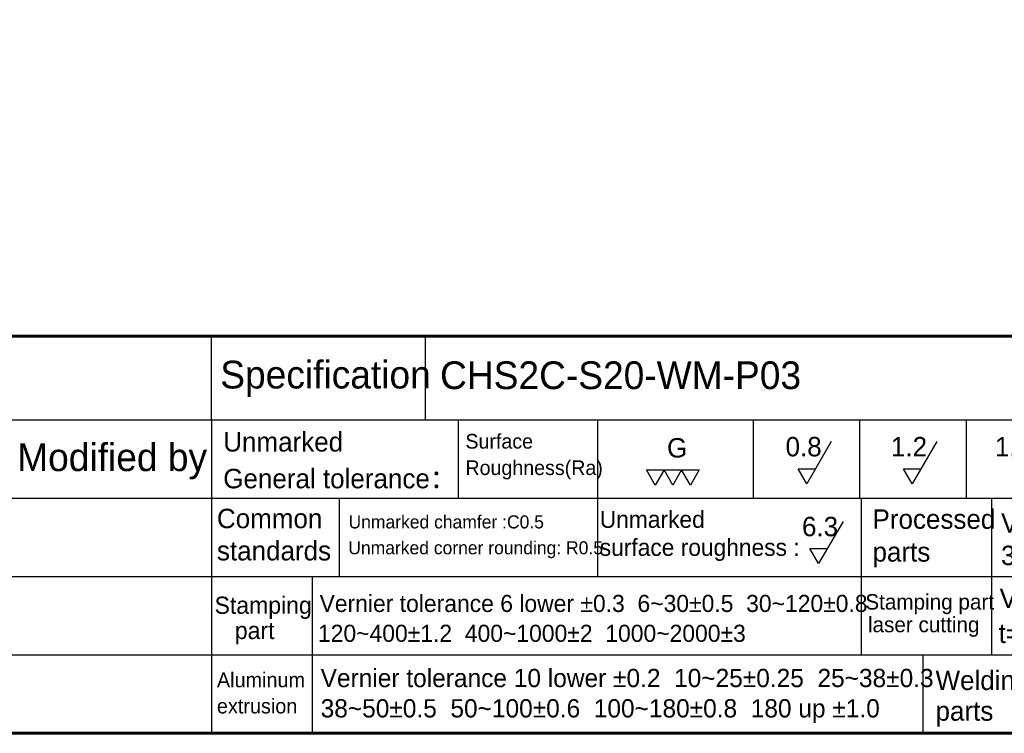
# Model space of a CAD drawing. Header units: millimetres. Extents: x 399 to 6076, y -1991 to 1602.
# Tile 264 of 324: x 5698 to 5791, y -456 to -389. Entities that reach past the tile are written whole.
import ezdxf
from ezdxf.enums import TextEntityAlignment as Align

# ---------------------------------------------------------------- set-up
doc = ezdxf.new("R2010")
doc.units = ezdxf.units.MM
doc.linetypes.add('SLD-實線', pattern=[0])
doc.layers.add('BORDER', color=7, linetype='Continuous')
doc.layers.add('圖框', color=7, linetype='SLD-實線')
doc.styles.add('標題欄', font='txt')

# ---------------------------------------------------------------- blocks, each defined once
blk = doc.blocks.new('A4-英文圖框-橫式')
at = {"layer": 'BORDER', "color": 123, "linetype": 'Continuous', "lineweight": 60, "ltscale": 25.4}
blk.add_line((2151.697, -57.784), (2549.792, -57.784), dxfattribs=at)
at = {"layer": 'BORDER', "color": 60, "linetype": 'Continuous', "ltscale": 25.4}
for p, q in [((2255.002, -65.632), (2255.002, -57.784)), ((2275.1, -65.632), (2275.1, -57.784)), ((2151.697, -65.632), (2549.792, -65.632)), ((2255.002, -65.632), (2255.002, -95.061)), ((2278.154, -65.632), (2278.154, -72.989)), ((2291.223, -65.632), (2291.223, -80.346)), ((2305.823, -65.632), (2305.823, -72.989)), ((2315.823, -65.632), (2315.823, -72.989)), ((2325.823, -65.632), (2325.823, -72.989)), ((2151.697, -72.989), (2364.211, -72.989)), ((2266.976, -72.989), (2266.976, -80.346)), ((2315.962, -72.989), (2315.962, -80.346)), ((2328.186, -72.989), (2328.186, -80.346)), ((2151.697, -80.346), (2364.211, -80.346)), ((2264.441, -80.346), (2264.441, -87.703)), ((2315.962, -80.346), (2315.962, -87.703)), ((2328.186, -80.346), (2328.186, -87.703)), ((2151.697, -87.703), (2364.211, -87.703)), ((2264.441, -87.703), (2264.441, -95.061)), ((2321.743, -87.703), (2321.743, -95.061))]:
    blk.add_line(p, q, dxfattribs=at)
at = {"layer": 'BORDER', "color": 2, "linetype": 'Continuous', "ltscale": 25.4}
for p, q in [((2313.167, -67.68), (2310.876, -71.648)), ((2323.058, -67.68), (2320.767, -71.648)), ((2296.647, -71.758), (2295.823, -70.331)), ((2295.823, -70.331), (2297.471, -70.331)), ((2297.471, -70.331), (2296.647, -71.758)), ((2298.295, -71.758), (2297.471, -70.331)), ((2297.471, -70.331), (2299.119, -70.331)), ((2299.119, -70.331), (2298.295, -71.758)), ((2299.943, -71.758), (2299.119, -70.331)), ((2299.119, -70.331), (2300.767, -70.331)), ((2300.767, -70.331), (2299.943, -71.758)), ((2310.876, -71.648), (2310.052, -70.22)), ((2310.052, -70.22), (2311.7, -70.22)), ((2320.767, -71.648), (2319.943, -70.22)), ((2319.943, -70.22), (2321.591, -70.22)), ((2314.271, -75.166), (2311.98, -79.134)), ((2311.98, -79.134), (2311.156, -77.706)), ((2311.156, -77.706), (2312.804, -77.706))]:
    blk.add_line(p, q, dxfattribs=at)
at = {"layer": 'BORDER', "color": 123, "linetype": 'Continuous', "lineweight": 60, "ltscale": 25.4}
blk.add_lwpolyline([(2151.697, 188.794), (2555.087, 188.794), (2555.087, -95.061), (2151.697, -95.061)], close=True, dxfattribs=at)
at = {"layer": '圖框', "style": '標題欄'}
for s, height, p in [('Specification', 2.60526, (2255.831, -60.088)), ('Unmarked', 1.8237, (2256.112, -66.79)), ('Surface', 1.377, (2278.836, -66.96)), ('G', 1.824, (2297.754, -67.35)), ('0.8', 1.8237, (2308.876, -67.24)), ('1.2', 1.8237, (2318.767, -67.24)), ('1.6', 1.8237, (2328.526, -67.24)), ('Modified by', 2.60526, (2236.777, -67.842)), ('Roughness(Ra)', 1.37704, (2278.836, -69.44)), ('General tolerance：', 1.82368, (2256.112, -70.237)), ('Processed', 1.8237, (2317.037, -74.042)), ('Common', 1.8237, (2255.519, -73.982)), ('Unmarked chamfer :C0.5', 1.22732, (2267.869, -74.601)), ('Unmarked', 1.5965, (2291.445, -74.18)), ('6.3', 1.8237, (2310.418, -74.739)), ('Vernier tolerance  300 lower %%P0.1', 1.82368, (2329.099, -74.406)), ('surface roughness :', 1.59647, (2291.445, -76.808)), ('standards', 1.8237, (2255.519, -77.009)), ('Unmarked corner rounding: R0.5', 1.22732, (2267.845, -77.031)), ('parts', 1.8237, (2317.037, -77.121)), ('300~600%%P 0.15  600~1000%%P 0.2', 1.82368, (2329.099, -77.448)), ('Vernier tolerance  t=0.6~5%%P0.1', 1.82368, (2328.964, -81.479)), ('Stamping', 1.6145, (2255.297, -82.23)), ('Vernier tolerance 6 lower %%P0.3  6~30%%P0.5  30~120%%P0.8', 1.60617, (2265.15, -82.066)), ('Stamping part', 1.45135, (2316.359, -81.995)), ('laser cutting', 1.45135, (2316.608, -84.124)), (' part', 1.6145, (2256.6, -84.599)), ('120~400%%P1.2  400~1000%%P2  1000~2000%%P3', 1.60617, (2264.999, -84.869)), ('t=6~10%%P0.15 t=10 up %%P0.2', 1.82368, (2328.873, -84.762)), ('Aluminum', 1.3898, (2255.519, -89.347)), ('Vernier tolerance 10 lower %%P0.2  10~25%%P0.25  25~38%%P0.3', 1.71688, (2265.252, -89.01)), ('Welding', 1.8237, (2322.949, -89.174)), ('extrusion', 1.3898, (2255.519, -91.806)), ('38~50%%P0.5  50~100%%P0.6  100~180%%P0.8  180 up %%P1.0', 1.71688, (2265.252, -91.856)), ('parts', 1.8237, (2322.949, -92.055))]:
    blk.add_text(s, height=height, dxfattribs=at).set_placement(p, align=Align.TOP_LEFT)

msp = doc.modelspace()

# ---------------------------------------------------------------- block references
msp.add_blockref('A4-英文圖框-橫式', (3461.319, -361.25))

# ---------------------------------------------------------------- texts
at = {"layer": '圖框', "lineweight": 35, "style": '標題欄'}
msp.add_text('CHS2C-S20-WM-P03', height=2.60526, dxfattribs=at).set_placement((5737.774, -421.397), align=Align.TOP_LEFT)

doc.saveas('drawing.dxf')
